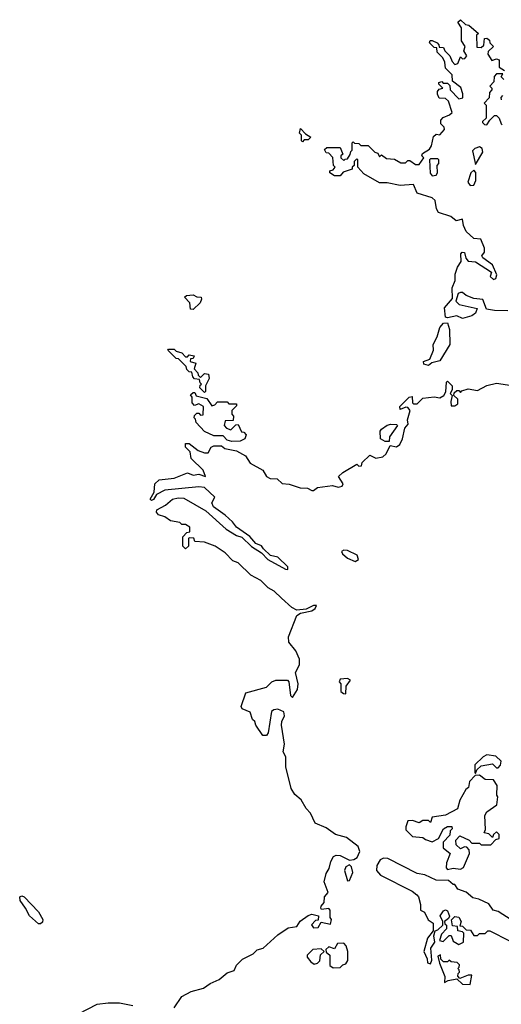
# Model space of a CAD drawing. Extents: x 1861455 to 2058065, y 200073 to 437907.
# Tile 415 of 574: x 2037484 to 2040041, y 301435 to 306658. Entities that reach past the tile are written whole.
import ezdxf

# ---------------------------------------------------------------- set-up
doc = ezdxf.new("R2010")
doc.units = 0

msp = doc.modelspace()

# ---------------------------------------------------------------- linework, layer by layer
at = {"layer": '0CON05XD'}
for points in [[(2039999.3, 305279.3), (2040012.5, 305285), (2040017.5, 305305), (2039995, 305357.5), (2039942.5, 305395), (2039937.5, 305405), (2039952.5, 305425), (2039952.5, 305445), (2039933, 305493), (2039895, 305497.5), (2039854.1, 305534.1), (2039840, 305565), (2039835, 305600), (2039800.7, 305590.7), (2039773.6, 305613.6), (2039707.5, 305635), (2039697.5, 305655), (2039689.3, 305699.3), (2039675, 305712.5), (2039595, 305737.5), (2039575, 305782.5), (2039505, 305777.5), (2039435, 305792.5), (2039395, 305792.5), (2039310.7, 305840.7), (2039280, 305875), (2039280, 305915), (2039275, 305920), (2039260, 305905), (2039260, 305885), (2039250, 305875), (2039250, 305865), (2039201.7, 305848.3), (2039185, 305830), (2039155, 305830), (2039130, 305845), (2039130, 305855), (2039148.3, 305861.7), (2039160, 305875), (2039150, 305885), (2039147, 305927), (2039125, 305950), (2039111.7, 305951.7), (2039101.7, 305968.3), (2039115, 305980), (2039185, 305980), (2039200, 305945), (2039190, 305935), (2039190, 305925), (2039205, 305910), (2039211.7, 305918.3), (2039225, 305920), (2039238.3, 305941.7), (2039241.7, 305958.3), (2039250, 305965), (2039250, 306005), (2039255, 306010), (2039261.7, 306001.7), (2039285, 306000), (2039295, 305990), (2039335, 305990), (2039370, 305955), (2039385, 305950), (2039395, 305930), (2039405, 305940), (2039431.2, 305921.2), (2039475, 305917.5), (2039508.3, 305898.3), (2039531.7, 305898.3), (2039545, 305910), (2039555, 305910), (2039585, 305890), (2039605, 305890), (2039630, 305925), (2039620, 305935), (2039623, 305947), (2039659.3, 305970.7), (2039670.7, 305989.3), (2039681.2, 306038.8), (2039695, 306050), (2039715, 306047.5), (2039740, 306075), (2039738.3, 306088.3), (2039720, 306105), (2039720, 306125), (2039731.7, 306138.3), (2039767, 306153), (2039780, 306165), (2039760, 306225), (2039745, 306240), (2039711.7, 306241.7), (2039703, 306263), (2039702.5, 306277.5), (2039711.7, 306288.3), (2039730, 306295), (2039710, 306315), (2039710, 306325), (2039725, 306330), (2039731.7, 306321.7), (2039755, 306320), (2039768.3, 306308.3), (2039770, 306285), (2039815, 306237.5), (2039837, 306243), (2039837.5, 306265), (2039827, 306297), (2039781.7, 306331.7), (2039780, 306365), (2039745, 306400), (2039741.7, 306431.7), (2039730, 306455), (2039700, 306485), (2039698.3, 306508.3), (2039685, 306510), (2039660, 306535), (2039663.6, 306546.4), (2039675, 306547.5), (2039700, 306535), (2039710, 306525), (2039711.7, 306511.7), (2039735, 306510), (2039741.7, 306491.7), (2039767.5, 306465), (2039780, 306435), (2039795, 306420), (2039810, 306425), (2039825, 306460), (2039835, 306450), (2039848.3, 306451.7), (2039857.5, 306465), (2039842.5, 306492.5), (2039850, 306515), (2039830, 306545), (2039830, 306615), (2039810, 306645), (2039825, 306657.5), (2039851.7, 306631.7), (2039868.3, 306628.3), (2039920, 306585), (2039910, 306575), (2039911.7, 306511.7), (2039935, 306510), (2039948.3, 306521.7), (2039951.7, 306558.3), (2039965, 306560), (2039978.3, 306548.3), (2039980, 306535), (2040000, 306515), (2039971.7, 306488.3), (2039970, 306475), (2039991.7, 306441.7), (2040015, 306450), (2040030, 306445), (2040030, 306405), (2040058.3, 306388.3)], [(2040055, 306340), (2040040, 306355), (2040050, 306370), (2040015, 306370), (2040003, 306357), (2040001.7, 306328.3), (2039980, 306305), (2039990, 306295), (2039990, 306285), (2039978.3, 306271.7), (2039977, 306243), (2039950, 306215), (2039960, 306205), (2039960, 306135), (2039941.7, 306118.3), (2039941.7, 306111.7), (2039951.7, 306101.7), (2039965, 306100), (2039980, 306125), (2040005, 306150), (2040015, 306150), (2040030, 306135), (2040040, 306105), (2040045, 306100)], [(2040043, 306233), (2040040, 306245), (2040050, 306255)], [(2038985, 306010), (2038980, 306015), (2038980, 306045), (2038970, 306055), (2038975, 306080), (2039001.7, 306051.7), (2039030, 306035), (2039015, 306020), (2038995, 306020), (2038985, 306010)], [(2039905, 305890), (2039942.5, 305955), (2039940, 305975), (2039925, 305982.5), (2039900, 305975), (2039888.3, 305961.7), (2039905, 305890)], [(2039675, 305830), (2039695, 305832.5), (2039702.5, 305845), (2039700, 305885), (2039710, 305895), (2039710, 305915), (2039705, 305920), (2039665, 305920), (2039660, 305915), (2039663, 305843), (2039675, 305830)], [(2039875, 305777.5), (2039895, 305780), (2039906.7, 305805), (2039906.4, 305846.4), (2039895, 305860), (2039880, 305845), (2039863.3, 305795), (2039875, 305777.5)], [(2040075, 305112.5), (2040005.7, 305114.3), (2039962.3, 305122.3), (2039942.5, 305172.5), (2039895, 305178.8), (2039855, 305193.8), (2039835, 305211.2), (2039825, 305211.2), (2039812.5, 305205), (2039800, 305165), (2039817.5, 305147.5), (2039912.5, 305125), (2039905, 305100), (2039885, 305086.2), (2039835, 305073.3), (2039805, 305086.2), (2039755, 305076.7), (2039745, 305080), (2039740.3, 305129.7), (2039781.7, 305178.3), (2039780, 305235), (2039796.7, 305275), (2039797, 305307), (2039808.8, 305345), (2039828.8, 305375), (2039826.7, 305415), (2039833.3, 305425), (2039845, 305422.5), (2039852.3, 305392.3), (2039865, 305376.2), (2039905, 305373.3), (2039988.3, 305318.3), (2039981.2, 305295), (2039999.3, 305279.3)], [(2038405, 305120), (2038391.7, 305121.7), (2038387.5, 305155), (2038360, 305185), (2038370, 305195), (2038405, 305198.8), (2038425, 305187.5), (2038447.5, 305185), (2038450, 305175), (2038442.5, 305155), (2038405, 305120)], [(2039655, 304823.3), (2039630.7, 304830.7), (2039627.5, 304845), (2039662.5, 304857.5), (2039681.2, 304905), (2039679.2, 304935), (2039700.8, 304975), (2039714, 305025), (2039735, 305047.5), (2039755, 305050), (2039766.9, 305015), (2039767.1, 304935), (2039715, 304848.8), (2039673, 304837), (2039655, 304823.3)], [(2038465, 304680), (2038440, 304705), (2038441.7, 304718.3), (2038450, 304725), (2038441.7, 304731.7), (2038438.3, 304748.3), (2038411.7, 304751.7), (2038403, 304763), (2038398.3, 304788.3), (2038385, 304790), (2038371.7, 304801.7), (2038368.3, 304818.3), (2038328.3, 304858.3), (2038315, 304860), (2038270, 304905), (2038275, 304910), (2038305, 304910), (2038315, 304900), (2038345, 304890), (2038365, 304870), (2038375, 304870), (2038385, 304880), (2038410, 304875), (2038405, 304860), (2038391.7, 304858.3), (2038390, 304845), (2038420, 304835), (2038410, 304805), (2038430, 304785), (2038431.7, 304771.7), (2038445, 304760), (2038465, 304780), (2038487, 304777), (2038490, 304755), (2038470, 304715), (2038470, 304685), (2038465, 304680)], [(2038305, 301416.2), (2038345, 301475.8), (2038395, 301502.5), (2038459.6, 301520.5), (2038495, 301546.2), (2038543.6, 301566.4), (2038585, 301602.5), (2038622.5, 301615), (2038635, 301642.5), (2038666.7, 301675), (2038723, 301703), (2038745, 301723.3), (2038777.3, 301732.7), (2038855, 301803.3), (2038909.3, 301840.7), (2038955, 301847.5), (2038973.6, 301876.4), (2039015, 301906.7), (2039035, 301912.5), (2039070, 301905), (2039068.3, 301881.7), (2039055, 301880), (2039033, 301857), (2039045, 301840), (2039068.3, 301841.7), (2039085, 301870), (2039135, 301860), (2039140, 301885), (2039132.5, 301895), (2039132.5, 301935), (2039125, 301942.5), (2039087.5, 301937.5), (2039083.3, 301945), (2039084.1, 301955.9), (2039100, 301975), (2039102.5, 302005), (2039121.7, 302028.3), (2039101.2, 302085), (2039111.2, 302128.8), (2039127.1, 302155), (2039136.7, 302193.3), (2039150.8, 302219.2), (2039164.3, 302225.7), (2039185, 302223.6), (2039235, 302200), (2039257.4, 302202.6), (2039276.5, 302213.5), (2039289.6, 302245), (2039281.8, 302271.8), (2039218.9, 302318.9), (2039161.2, 302335), (2039111.9, 302371.9), (2039053.3, 302395), (2039028.3, 302448.3), (2039005, 302473.3), (2038979.2, 302519.2), (2038945, 302547.5), (2038925, 302580), (2038897.5, 302695), (2038897.5, 302725), (2038897, 302747), (2038883.9, 302773.9), (2038890, 302815), (2038874.2, 302915), (2038876.2, 302935), (2038890, 302965), (2038886.7, 302986.7), (2038855, 303000), (2038833, 302997), (2038821.7, 302988.3), (2038803.8, 302875), (2038795, 302860), (2038775, 302860), (2038737.5, 302915), (2038732.5, 302935), (2038720, 302945), (2038707.5, 302985), (2038665, 303002.5), (2038660, 303015), (2038685, 303087.5), (2038795, 303116.7), (2038822.5, 303145), (2038845, 303154.3), (2038906, 303155), (2038912.9, 303145), (2038922.5, 303072.5), (2038933, 303063), (2038960, 303105), (2038963.3, 303135), (2038948, 303195), (2038970, 303235), (2038970, 303265), (2038950.7, 303310.7), (2038914, 303355), (2038912, 303385), (2038955, 303497.5), (2038975, 303510), (2039035, 303521.2), (2039053.3, 303535), (2039060, 303550), (2039045, 303550), (2039005, 303530), (2038956, 303526), (2038930, 303540), (2038875, 303590), (2038835, 303626.2), (2038803.6, 303643.6), (2038765, 303682.5), (2038711.2, 303711.2), (2038645, 303776.7), (2038616.4, 303786.4), (2038575, 303830), (2038522.5, 303865), (2038465, 303886.7), (2038415, 303890), (2038408.3, 303908.3), (2038385, 303910), (2038380, 303905), (2038380, 303865), (2038365, 303850), (2038350, 303865), (2038350, 303915), (2038371.7, 303938.3), (2038388.3, 303941.7), (2038387.5, 303965), (2038365, 303980), (2038345, 303980), (2038335, 303990), (2038285, 304000), (2038255, 304020), (2038221.7, 304031.7), (2038210, 304045), (2038211.7, 304058.3), (2038258.3, 304081.7), (2038295.4, 304114.6), (2038325, 304121.8), (2038355, 304119.2), (2038473.3, 304053.3), (2038580, 303955), (2038635, 303921.2), (2038663.6, 303913.6), (2038715, 303863.3), (2038768.8, 303828.8), (2038802.5, 303795), (2038895, 303742.5), (2038908.3, 303741.7), (2038907.5, 303755), (2038855, 303806.2), (2038816.4, 303816.4), (2038778.3, 303851.7), (2038767.3, 303867.3), (2038738.8, 303878.8), (2038705.8, 303915.8), (2038635, 303966.2), (2038615, 303993.8), (2038575, 304030), (2038514, 304074), (2038503.8, 304095), (2038520, 304125), (2038465, 304176.9), (2038435, 304180), (2038255, 304162.7), (2038211.3, 304138.7), (2038195, 304113.3), (2038185, 304107.5), (2038177.5, 304115), (2038197.8, 304152.2), (2038201.4, 304195), (2038225, 304217.1), (2038305, 304226), (2038375, 304254.3), (2038405, 304241.2), (2038435, 304246.7), (2038470, 304235), (2038458.8, 304268.8), (2038395, 304330), (2038390, 304365), (2038365, 304390), (2038365, 304410), (2038385, 304410), (2038431.7, 304371.7), (2038465, 304360), (2038485, 304360), (2038500.7, 304389.3), (2038515, 304397.5), (2038556.4, 304396.4), (2038573.8, 304383.8), (2038635, 304370), (2038682.5, 304345), (2038707.5, 304305), (2038775, 304267.5), (2038793.9, 304233.9), (2038813.9, 304223.9), (2038851.9, 304221.9), (2038877.7, 304197.7), (2038915, 304194), (2038973.6, 304173.6), (2039013, 304173), (2039035, 304160), (2039045, 304160), (2039065, 304176.7), (2039145, 304186.7), (2039175, 304177.5), (2039197, 304183), (2039202.5, 304195), (2039177.5, 304235), (2039200, 304255), (2039275, 304300), (2039285, 304290), (2039298.3, 304291.7), (2039301.7, 304308.3), (2039343, 304347), (2039375, 304332.5), (2039411.7, 304338.3), (2039430, 304355), (2039451.7, 304398.3), (2039485, 304392.5), (2039503.3, 304405), (2039516.7, 304435), (2039528.3, 304491.7), (2039547, 304513), (2039542.5, 304535), (2039556.7, 304585), (2039545, 304600), (2039535, 304602.5), (2039505, 304590), (2039503.3, 304605), (2039552.5, 304655), (2039568.3, 304658.3), (2039570, 304625), (2039575, 304620), (2039595, 304620), (2039625, 304650), (2039685, 304657.5), (2039715, 304652.5), (2039736.4, 304663.6), (2039747, 304683), (2039750, 304735), (2039755, 304740), (2039780, 304715), (2039780, 304695), (2039770, 304675), (2039780, 304665), (2039773, 304633), (2039775, 304610), (2039795, 304610), (2039810, 304620), (2039810, 304645), (2039790, 304665), (2039791.7, 304678.3), (2039805, 304690), (2039815, 304690), (2039825, 304680), (2039831.7, 304688.3), (2039865, 304700), (2039915, 304690), (2039965, 304716.7), (2040015, 304730), (2040097, 304717)], [(2038610.7, 304420.7), (2038585, 304427.5), (2038565, 304450), (2038515, 304450), (2038465, 304472.5), (2038421.7, 304521.7), (2038418.3, 304538.3), (2038410, 304545), (2038411.7, 304558.3), (2038425, 304570), (2038435, 304570), (2038445, 304560), (2038458.3, 304561.7), (2038460, 304605), (2038435, 304620), (2038411.7, 304611.7), (2038400, 304625), (2038400, 304655), (2038391.7, 304668.3), (2038405, 304680), (2038415, 304680), (2038421.7, 304661.7), (2038478.3, 304648.3), (2038505, 304610), (2038520, 304615), (2038535, 304630), (2038585, 304630), (2038595, 304620), (2038635, 304620), (2038635, 304610), (2038610, 304585), (2038610, 304565), (2038620, 304555), (2038618.3, 304531.7), (2038575, 304530), (2038570, 304505), (2038581.7, 304491.7), (2038605, 304482.5), (2038631.7, 304508.3), (2038645, 304510), (2038661.7, 304471.7), (2038675, 304470), (2038686.7, 304455), (2038680, 304435), (2038655, 304422.5), (2038610.7, 304420.7)], [(2039445, 304420), (2039425, 304420), (2039400, 304435), (2039398.8, 304475), (2039405, 304486.2), (2039435, 304506.7), (2039455, 304512.5), (2039485, 304510), (2039490, 304505), (2039447.5, 304445), (2039445, 304420)], [(2039265, 303784.2), (2039283.8, 303795), (2039276.5, 303816.5), (2039225, 303842.2), (2039205, 303844.2), (2039193.1, 303836.9), (2039197.5, 303825), (2039225, 303800.6), (2039265, 303784.2)], [(2039215, 303082.5), (2039218.3, 303121.7), (2039240, 303155), (2039225, 303162.5), (2039185, 303160), (2039180, 303145), (2039190, 303135), (2039190, 303095), (2039203, 303083), (2039215, 303082.5)], [(2039905, 302660), (2039911.7, 302678.3), (2039935, 302700), (2039995, 302710), (2040015, 302690), (2040025, 302690), (2040037, 302703), (2040040, 302725), (2040011.7, 302751.7), (2039965, 302757.5), (2039945, 302747.5), (2039900, 302705), (2039900, 302665), (2039905, 302660)], [(2039755, 302150), (2039785, 302157.5), (2039825, 302152.5), (2039840, 302160), (2039872.5, 302235), (2039870, 302255), (2039858.3, 302268.3), (2039845, 302270), (2039825, 302260), (2039801.7, 302281.7), (2039800, 302305), (2039821.7, 302328.3), (2039870, 302305), (2039885, 302290), (2039925, 302290), (2039935, 302280), (2039985, 302280), (2040011.7, 302308.3), (2040030, 302315), (2040030, 302335), (2040015, 302350), (2040000, 302335), (2039995, 302320), (2039975, 302340), (2039950, 302345), (2039957.5, 302362.5), (2039953, 302437), (2039963.6, 302456.4), (2040017, 302493), (2040022.5, 302535), (2040017.5, 302545), (2040020, 302595), (2040000, 302625), (2039955, 302627.5), (2039925, 302650), (2039901.7, 302648.3), (2039873, 302617), (2039867.5, 302585), (2039852.5, 302575), (2039821.7, 302518.3), (2039808.3, 302471.7), (2039745, 302437.5), (2039675, 302427.5), (2039665, 302400), (2039655, 302410), (2039625, 302410), (2039605, 302397.5), (2039569.3, 302409.3), (2039545, 302407.5), (2039533.6, 302376.4), (2039535, 302360), (2039570, 302325), (2039625, 302320), (2039638.3, 302308.3), (2039675, 302297.5), (2039707.5, 302315), (2039734, 302366), (2039755, 302377.5), (2039778.3, 302378.3), (2039780, 302365), (2039770, 302355), (2039768.3, 302331.7), (2039732.5, 302295), (2039732.5, 302265), (2039770, 302235), (2039750, 302185), (2039748.3, 302158.3), (2039755, 302150)], [(2039225, 302090), (2039235, 302092.5), (2039252.9, 302135), (2039245.8, 302165), (2039235, 302174), (2039215, 302163.8), (2039208.6, 302145), (2039225, 302090)], [(2040137.5, 301855), (2040025, 301926.7), (2039997.5, 301935), (2039975, 301967.5), (2039922.5, 301992.5), (2039889.6, 301999.5), (2039855, 302030), (2039810, 302045), (2039795, 302070), (2039785, 302070), (2039761.7, 302091.7), (2039695, 302094.3), (2039635, 302121.4), (2039595, 302129.1), (2039437.9, 302207.9), (2039415, 302210), (2039398.9, 302201.1), (2039379.6, 302170.5), (2039378.7, 302145), (2039399.4, 302119.4), (2039567.1, 302035), (2039592.9, 302015), (2039601.2, 302005), (2039612.5, 301965), (2039612.5, 301935), (2039633, 301923), (2039653.6, 301883.6), (2039680, 301865), (2039680, 301825), (2039650, 301785), (2039630, 301715), (2039647, 301677), (2039650, 301655), (2039665, 301650), (2039671.7, 301668.3), (2039667, 301733), (2039687.5, 301765), (2039682.5, 301797.5), (2039690, 301825), (2039705, 301830), (2039730, 301855), (2039730, 301875), (2039716.2, 301905), (2039735, 301930), (2039745, 301935.7), (2039755, 301930.8), (2039766.7, 301903.3), (2039760, 301890), (2039740, 301875), (2039741.7, 301861.7), (2039750, 301855), (2039750, 301835), (2039723, 301807), (2039713, 301773), (2039731.7, 301768.3), (2039765, 301800), (2039775, 301800), (2039785, 301770), (2039807, 301757), (2039815, 301752.5), (2039840, 301765), (2039841.7, 301811.7), (2039835, 301820), (2039810, 301825), (2039808.3, 301848.3), (2039781.7, 301851.7), (2039777, 301883), (2039795, 301900), (2039815, 301896.7), (2039827.5, 301875), (2039821.7, 301851.7), (2039835, 301850), (2039855, 301830), (2039878.3, 301828.3), (2039895, 301800), (2039915, 301800), (2039925, 301810), (2039955, 301810), (2039970, 301825), (2039980, 301825), (2040189.1, 301719.1)], [(2037595, 301861.2), (2037585, 301861.2), (2037536.7, 301905), (2037515.8, 301945.8), (2037486.2, 301985), (2037484.4, 302005.6), (2037495, 302010), (2037508.8, 302005), (2037583.8, 301925), (2037607.1, 301885), (2037605, 301870), (2037595, 301861.2)], [(2039148.3, 301628.3), (2039185, 301630), (2039200, 301645), (2039215, 301650), (2039227, 301667), (2039226.7, 301715), (2039217.5, 301745), (2039205, 301760), (2039171.7, 301758.3), (2039155, 301730), (2039125, 301740), (2039110, 301725), (2039111.7, 301711.7), (2039130, 301695), (2039131.7, 301641.7), (2039148.3, 301628.3)], [(2039048.3, 301648.3), (2039065, 301652.5), (2039077.5, 301665), (2039081.7, 301698.3), (2039100, 301715), (2039085, 301730), (2039040, 301725), (2039010, 301695), (2039010, 301685), (2039030.7, 301660.7), (2039048.3, 301648.3)], [(2039875, 301540), (2039885, 301590), (2039865, 301590), (2039821.7, 301571.7), (2039810, 301585), (2039811.7, 301598.3), (2039820, 301605), (2039818.3, 301618.3), (2039810, 301625), (2039818.3, 301631.7), (2039820, 301645), (2039807, 301657), (2039775, 301660), (2039765, 301670), (2039755, 301660), (2039735, 301660), (2039720, 301675), (2039718.3, 301698.3), (2039705, 301690), (2039713, 301653), (2039741.7, 301581.7), (2039740, 301550), (2039758.3, 301561.7), (2039805, 301570), (2039835, 301542.5), (2039875, 301540)], [(2037797.5, 301385), (2037895, 301436.2), (2037955, 301443.3), (2038015, 301442.5), (2038085, 301428.8)]]:
    msp.add_lwpolyline(points, dxfattribs=at)

doc.saveas('drawing.dxf')
